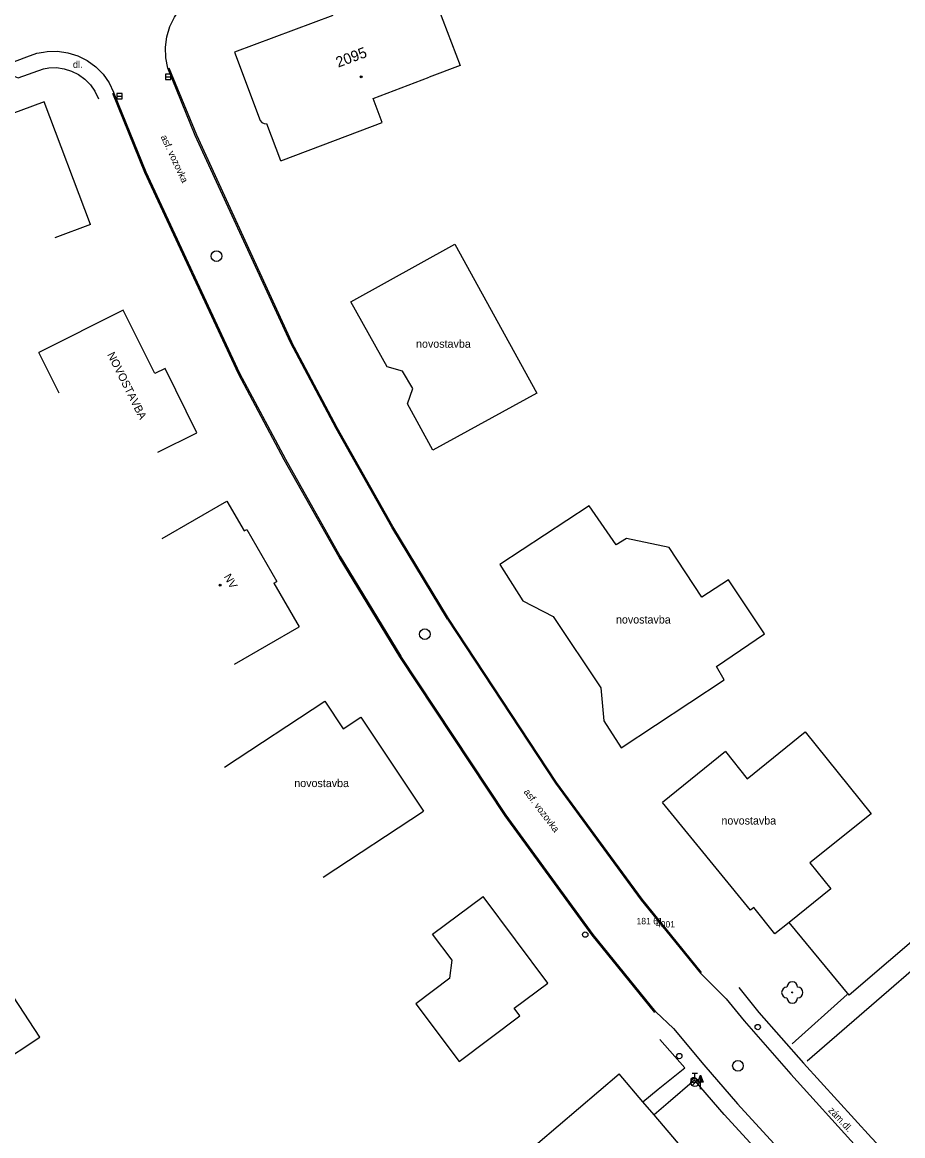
# Model space of a CAD drawing. Extents: x -539515 to -538098, y -1182060 to -1180157.
# Drawn here: x -538638.2 to -538555.7, y -1180607 to -1180502.6 of the extents above; entities that cross this region are included whole.
import ezdxf

# ---------------------------------------------------------------- set-up
doc = ezdxf.new("R2010")
doc.units = 0
for name, color, linetype in [('Vrstva 1', 7, 'Continuous'), ('Vrstva 13', 7, 'Continuous'), ('Vrstva 22', 7, 'Continuous'), ('Vrstva 23', 7, 'Continuous'), ('Vrstva 25', 7, 'Continuous'), ('Vrstva 27', 7, 'Continuous'), ('Vrstva 28', 7, 'Continuous'), ('Vrstva 31', 7, 'Continuous'), ('Vrstva 39', 7, 'Continuous'), ('Vrstva 40', 7, 'Continuous'), ('Vrstva 41', 7, 'Continuous'), ('Vrstva 47', 7, 'Continuous'), ('Vrstva 68', 7, 'Continuous'), ('Vrstva 88', 7, 'Continuous')]:
    doc.layers.add(name, color=color, linetype=linetype)

msp = doc.modelspace()

# ---------------------------------------------------------------- linework, layer by layer
at = {"layer": 'Vrstva 1'}
for p, q in [((-538599.69, -1180500.12), (-538597.19, -1180506.67)), ((-538609.13, -1180501.98), (-538618.34, -1180505.42)), ((-538618.34, -1180505.42), (-538615.95, -1180511.82)), ((-538597.19, -1180506.67), (-538600.086, -1180507.775)), ((-538605.35, -1180509.76), (-538600.086, -1180507.775)), ((-538604.5, -1180512.02), (-538605.35, -1180509.76)), ((-538636.2, -1180510.06), (-538640.36, -1180511.62)), ((-538631.835, -1180521.568), (-538636.2, -1180510.06)), ((-538608.877, -1180513.665), (-538604.5, -1180512.02)), ((-538614.01, -1180515.6), (-538615.31, -1180512.15)), ((-538614.01, -1180515.6), (-538608.877, -1180513.665)), ((-538631.835, -1180521.568), (-538635.175, -1180522.828)), ((-538607.45, -1180528.81), (-538597.68, -1180523.4)), ((-538597.68, -1180523.4), (-538590.02, -1180537.38)), ((-538604.05, -1180534.91), (-538607.45, -1180528.81)), ((-538628.77, -1180529.6), (-538636.69, -1180533.55)), ((-538625.8, -1180535.53), (-538628.77, -1180529.6)), ((-538634.78, -1180537.38), (-538636.69, -1180533.55)), ((-538602.59, -1180535.33), (-538604.05, -1180534.91)), ((-538624.86, -1180535.08), (-538625.8, -1180535.53)), ((-538621.89, -1180541.1), (-538624.86, -1180535.08)), ((-538601.64, -1180536.94), (-538602.59, -1180535.33)), ((-538602.13, -1180538.39), (-538601.64, -1180536.94)), ((-538590.02, -1180537.38), (-538599.74, -1180542.73)), ((-538599.74, -1180542.73), (-538602.13, -1180538.39)), ((-538625.527, -1180542.894), (-538621.89, -1180541.1)), ((-538625.12, -1180550.99), (-538619.06, -1180547.51)), ((-538619.06, -1180547.51), (-538617.44, -1180550.28)), ((-538585.11, -1180547.93), (-538593.47, -1180553.43)), ((-538582.56, -1180551.58), (-538585.11, -1180547.93)), ((-538617.44, -1180550.28), (-538617.18, -1180550.15)), ((-538617.18, -1180550.15), (-538614.38, -1180555.02)), ((-538581.61, -1180551), (-538582.56, -1180551.58)), ((-538577.61, -1180551.85), (-538581.61, -1180551)), ((-538574.54, -1180556.48), (-538577.61, -1180551.85)), ((-538593.47, -1180553.43), (-538591.31, -1180556.84)), ((-538572.05, -1180554.87), (-538574.54, -1180556.48)), ((-538568.66, -1180559.93), (-538572.05, -1180554.87)), ((-538614.647, -1180555.173), (-538614.38, -1180555.02)), ((-538614.647, -1180555.173), (-538612.28, -1180559.29)), ((-538591.31, -1180556.84), (-538588.46, -1180558.31)), ((-538588.46, -1180558.31), (-538584, -1180564.99)), ((-538618.34, -1180562.77), (-538612.28, -1180559.29)), ((-538573.15, -1180562.99), (-538568.66, -1180559.93)), ((-538572.43, -1180564.23), (-538573.15, -1180562.99)), ((-538582.11, -1180570.61), (-538572.43, -1180564.23)), ((-538584, -1180564.99), (-538583.72, -1180568.08)), ((-538619.28, -1180572.42), (-538609.89, -1180566.23)), ((-538609.89, -1180566.23), (-538608.15, -1180568.82)), ((-538608.15, -1180568.82), (-538606.5, -1180567.73)), ((-538606.5, -1180567.73), (-538600.64, -1180576.54)), ((-538583.72, -1180568.08), (-538582.11, -1180570.61)), ((-538570.3, -1180573.53), (-538564.86, -1180569.12)), ((-538564.86, -1180569.12), (-538558.68, -1180576.79)), ((-538572.31, -1180570.95), (-538578.22, -1180575.74)), ((-538572.31, -1180570.95), (-538570.3, -1180573.53)), ((-538569.99, -1180585.84), (-538578.22, -1180575.74)), ((-538610.03, -1180582.73), (-538600.64, -1180576.54)), ((-538558.68, -1180576.79), (-538564.415, -1180581.389)), ((-538564.415, -1180581.389), (-538562.45, -1180583.84)), ((-538599.776, -1180588.083), (-538595.05, -1180584.55)), ((-538588.98, -1180592.67), (-538595.05, -1180584.55)), ((-538569.67, -1180585.58), (-538569.99, -1180585.84)), ((-538567.7, -1180588.05), (-538569.67, -1180585.58)), ((-538597.95, -1180590.526), (-538599.776, -1180588.083)), ((-538636.604, -1180597.725), (-538641.92, -1180589.66)), ((-538598.149, -1180592.211), (-538597.95, -1180590.526)), ((-538598.149, -1180592.211), (-538601.346, -1180594.615)), ((-538592.13, -1180595.02), (-538588.98, -1180592.67)), ((-538601.346, -1180594.615), (-538597.29, -1180600.01)), ((-538591.61, -1180595.74), (-538592.13, -1180595.02)), ((-538597.29, -1180600.01), (-538591.61, -1180595.74)), ((-538589.926, -1180607.649), (-538582.3, -1180601.15))]:
    msp.add_line(p, q, dxfattribs=at)
for points in [[(-538615.95, -1180511.82), (-538615.786, -1180511.997), (-538615.573, -1180512.111), (-538615.334, -1180512.15), (-538615.31, -1180512.15)], [(-538562.45, -1180583.84), (-538566.352, -1180586.969), (-538567.7, -1180588.05)], [(-538644.79, -1180603.12), (-538644.571, -1180602.976), (-538636.604, -1180597.725)], [(-538575.15, -1180609.54), (-538579.014, -1180605.006), (-538580.061, -1180603.778), (-538582.3, -1180601.15)]]:
    msp.add_lwpolyline(points, dxfattribs=at)
at = {"layer": 'Vrstva 13'}
for points in [[(-538636.24, -1180506.97), (-538635.763, -1180506.883), (-538635.032, -1180506.87), (-538634.31, -1180506.975), (-538633.612, -1180507.197), (-538632.959, -1180507.528), (-538632.37, -1180507.961), (-538631.858, -1180508.484), (-538631.438, -1180509.082), (-538631.093, -1180509.797)], [(-538624.489, -1180506.875), (-538621.92, -1180513.172), (-538612.994, -1180532.564)], [(-538640.58, -1180508.2), (-538639.09, -1180507.64), (-538638.64, -1180507.83), (-538636.24, -1180506.97)], [(-538617.976, -1180535.556), (-538626.76, -1180516.688), (-538629.761, -1180509.295)], [(-538574.56, -1180591.661), (-538580.125, -1180584.807), (-538588.151, -1180573.861), (-538598.279, -1180558.486), (-538603.506, -1180549.869), (-538608.725, -1180540.622), (-538612.994, -1180532.564)], [(-538578.95, -1180595.429), (-538584.815, -1180588.183), (-538592.969, -1180576.989), (-538602.841, -1180562.094), (-538608.534, -1180552.731), (-538613.685, -1180543.628), (-538617.976, -1180535.556)], [(-538571.08, -1180593.07), (-538569.19, -1180595.42), (-538565.01, -1180600.16), (-538558.63, -1180607.17), (-538555, -1180611), (-538553.87, -1180612.05), (-538553.11, -1180612.69), (-538552.31, -1180613.27), (-538551.38, -1180613.63), (-538550.48, -1180613.86)], [(-538580.061, -1180603.778), (-538578.62, -1180602.61), (-538576.14, -1180600.6), (-538578.47, -1180597.94)], [(-538557.59, -1180623.79), (-538558.21, -1180621.92), (-538558.81, -1180620.53), (-538559.51, -1180619.26), (-538560.37, -1180617.91), (-538565.51, -1180612.53), (-538572.45, -1180604.99), (-538575.22, -1180601.75), (-538577.69, -1180603.87), (-538579.014, -1180605.006)]]:
    msp.add_lwpolyline(points, dxfattribs=at)
at = {"layer": 'Vrstva 22'}
msp.add_circle((-538566.06, -1180593.54), 0.05, dxfattribs=at)
for centre, start, end in [((-538566.56, -1180593.54), 90, 270), ((-538566.06, -1180593.04), 0, 180), ((-538565.56, -1180593.54), 270, 90), ((-538566.06, -1180594.04), 180, 0)]:
    msp.add_arc(centre, 0.5, start, end, dxfattribs=at)
at = {"layer": 'Vrstva 25'}
for p, q in [((-538574.912, -1180601.958), (-538574.66, -1180601.284)), ((-538574.66, -1180601.958), (-538574.912, -1180601.958)), ((-538574.66, -1180602.61), (-538574.66, -1180601.96))]:
    msp.add_line(p, q, dxfattribs=at)
for points in [[(-538574.41, -1180601.96), (-538574.66, -1180601.96), (-538574.66, -1180601.284), (-538574.66, -1180601.284)], [(-538574.467, -1180601.92), (-538574.62, -1180601.92), (-538574.62, -1180601.507)], [(-538574.525, -1180601.88), (-538574.58, -1180601.88), (-538574.58, -1180601.731)]]:
    msp.add_lwpolyline(points, close=True, dxfattribs=at)
at = {"layer": 'Vrstva 27'}
for p, q in [((-538624.83, -1180507.74), (-538624.33, -1180507.74)), ((-538629.38, -1180509.54), (-538628.88, -1180509.54))]:
    msp.add_line(p, q, dxfattribs=at)
for points in [[(-538624.83, -1180507.99), (-538624.33, -1180507.99), (-538624.33, -1180507.49), (-538624.83, -1180507.49)], [(-538629.38, -1180509.79), (-538628.88, -1180509.79), (-538628.88, -1180509.29), (-538629.38, -1180509.29)]]:
    msp.add_lwpolyline(points, close=True, dxfattribs=at)
for centre in [(-538620.03, -1180524.53), (-538600.506, -1180559.962), (-538571.15, -1180600.41)]:
    msp.add_circle(centre, 0.5, dxfattribs=at)
at = {"layer": 'Vrstva 28'}
for p, q in [((-538575.448, -1180602.252), (-538574.918, -1180601.722)), ((-538575.44, -1180601.105), (-538574.94, -1180601.105)), ((-538575.19, -1180601.605), (-538575.19, -1180601.105))]:
    msp.add_line(p, q, dxfattribs=at)
for centre, radius in [((-538585.47, -1180588.12), 0.25), ((-538576.65, -1180599.5), 0.25), ((-538575.19, -1180601.98), 0.375), ((-538575.3, -1180601.75), 0.25)]:
    msp.add_circle(centre, radius, dxfattribs=at)
at = {"layer": 'Vrstva 31'}
msp.add_circle((-538569.3, -1180596.78), 0.25, dxfattribs=at)
at = {"layer": 'Vrstva 39'}
for centre, radius in [((-538606.464, -1180507.722), 0.09), ((-538606.464, -1180507.722), 0.0398), ((-538619.705, -1180555.359), 0.09), ((-538619.705, -1180555.359), 0.0398)]:
    msp.add_circle(centre, radius, dxfattribs=at)
at = {"layer": 'Vrstva 68'}
for p, q in [((-538543.66, -1180579.17), (-538560.74, -1180593.79)), ((-538560.74, -1180593.79), (-538566.352, -1180586.969))]:
    msp.add_line(p, q, dxfattribs=at)
for points in [[(-538519.04, -1180560.6), (-538535.1, -1180574.2), (-538547.25, -1180584.93), (-538564.65, -1180599.97)], [(-538566.06, -1180598.34), (-538560.91, -1180593.74)]]:
    msp.add_lwpolyline(points, dxfattribs=at)
at = {"layer": 'Vrstva 88'}
for p, q in [((-538644.5, -1180508.38), (-538637.81, -1180505.85)), ((-538622.03, -1180513.22), (-538624.6, -1180506.92)), ((-538629.65, -1180509.25), (-538626.65, -1180516.64)), ((-538613.1, -1180532.62), (-538622.03, -1180513.22)), ((-538626.65, -1180516.64), (-538617.87, -1180535.5)), ((-538608.83, -1180540.68), (-538613.1, -1180532.62)), ((-538617.87, -1180535.5), (-538613.58, -1180543.57)), ((-538603.61, -1180549.93), (-538608.83, -1180540.68)), ((-538613.58, -1180543.57), (-538608.43, -1180552.67)), ((-538598.38, -1180558.55), (-538603.61, -1180549.93)), ((-538608.43, -1180552.67), (-538602.74, -1180562.03)), ((-538574.65, -1180591.74), (-538572.26, -1180594.13)), ((-538578.86, -1180595.35), (-538577.2, -1180596.93))]:
    msp.add_line(p, q, dxfattribs=at)
for points in [[(-538624.6, -1180506.92), (-538624.792, -1180505.948), (-538624.826, -1180504.959), (-538624.7, -1180503.976), (-538624.417, -1180503.027), (-538623.986, -1180502.135), (-538623.417, -1180501.325), (-538622.725, -1180500.616), (-538621.929, -1180500.028), (-538621.048, -1180499.576), (-538620.83, -1180499.49)], [(-538637.81, -1180505.85), (-538636.884, -1180505.519), (-538636.257, -1180505.405), (-538635.917, -1180505.343), (-538634.934, -1180505.325), (-538633.962, -1180505.467), (-538633.025, -1180505.765), (-538632.148, -1180506.21), (-538631.356, -1180506.792), (-538630.668, -1180507.494), (-538630.103, -1180508.298), (-538629.675, -1180509.184), (-538629.65, -1180509.25)], [(-538598.38, -1180558.55), (-538588.25, -1180573.93), (-538580.22, -1180584.88), (-538574.65, -1180591.74)], [(-538578.86, -1180595.35), (-538584.72, -1180588.11), (-538592.87, -1180576.92), (-538602.74, -1180562.03)], [(-538572.26, -1180594.13), (-538570.58, -1180596.21), (-538566.18, -1180601.21), (-538559.98, -1180608.07)], [(-538577.2, -1180596.93), (-538574.36, -1180600.31), (-538571.2, -1180603.97), (-538564.35, -1180611.45)]]:
    msp.add_lwpolyline(points, dxfattribs=at)

# ---------------------------------------------------------------- texts
at = {"layer": 'Vrstva 22'}
msp.add_text('181 61', height=0.6, dxfattribs=at).set_placement((-538580.66, -1180587.15))
at = {"layer": 'Vrstva 23'}
msp.add_text(' 4001', height=0.6, dxfattribs=at).set_placement((-538579.06, -1180587.45))
at = {"layer": 'Vrstva 40'}
msp.add_text('dl.', height=0.65, dxfattribs=at).set_placement((-538633.497, -1180506.894))
for s, rotation, p in [('asf. vozovka', 294.96365, (-538625.283, -1180513.358)), ('asf. vozovka', 307.2608, (-538591.271, -1180574.758)), ('zám.dl.', 313.26125, (-538562.728, -1180604.631))]:
    msp.add_text(s, height=0.65, rotation=rotation, dxfattribs=at).set_placement(p)
at = {"layer": 'Vrstva 41'}
for p in [(-538601.327, -1180533.121), (-538582.586, -1180558.965), (-538612.743, -1180574.294), (-538572.7, -1180577.804)]:
    msp.add_text('novostavba', height=0.75, dxfattribs=at).set_placement(p)
for s, rotation, p in [('NOVOSTAVBA', 296.60369, (-538630.304, -1180533.751)), ('NV', 299.89669, (-538619.375, -1180554.574))]:
    msp.add_text(s, height=0.75, rotation=rotation, dxfattribs=at).set_placement(p)
at = {"layer": 'Vrstva 47'}
msp.add_text('2095', height=1, rotation=20.34963, dxfattribs=at).set_placement((-538608.628, -1180506.874))

doc.saveas('drawing.dxf')
